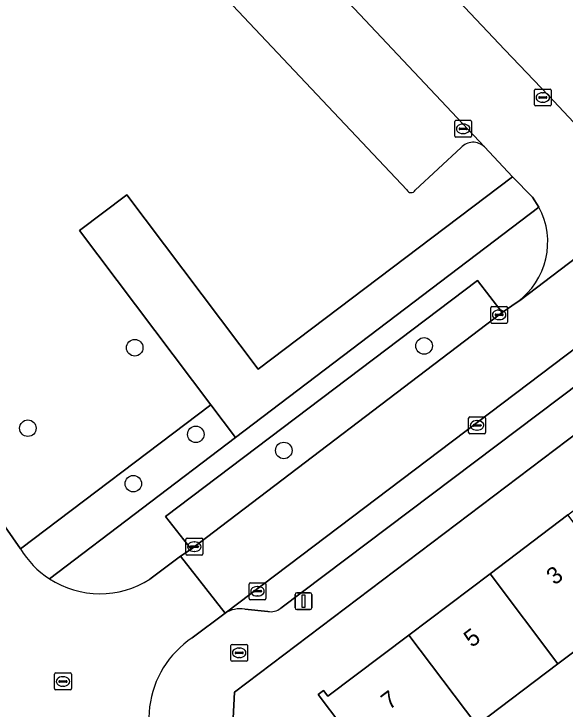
# Model space of a CAD drawing. Extents: x 157445 to 158888, y 383061 to 384688.
# Drawn here: x 158053.8 to 158086.4, y 383719.45 to 383760.53 of the extents above; entities that cross this region are included whole.
import ezdxf

# ---------------------------------------------------------------- set-up
doc = ezdxf.new("R2010")
doc.units = 0
for name, color, linetype in [('IMGEO_Boom', 7, 'Continuous'), ('IMGEO_Brandkraan', 7, 'Continuous'), ('IMGEO_Erf', 7, 'Continuous'), ('IMGEO_Groenvoorziening', 7, 'Continuous'), ('IMGEO_Haag', 7, 'Continuous'), ('IMGEO_Kolk', 7, 'Continuous'), ('IMGEO_Lichtmast', 7, 'Continuous'), ('IMGEO_Pand', 7, 'Continuous'), ('IMGEO_Pand_nummerreeks', 7, 'Continuous'), ('IMGEO_Parkeervlak_open', 7, 'Continuous'), ('IMGEO_Rijbaan_lokaal_open', 7, 'Continuous'), ('IMGEO_Rioolput', 7, 'Continuous'), ('IMGEO_Voetpad_open', 7, 'Continuous')]:
    doc.layers.add(name, color=color, linetype=linetype)

msp = doc.modelspace()

# ---------------------------------------------------------------- linework, layer by layer
at = {"layer": 'IMGEO_Boom'}
for centre in [(158078.06, 383740.909), (158060.943, 383740.801), (158054.623, 383736.045), (158064.556, 383735.683), (158069.761, 383734.731), (158060.859, 383732.766)]:
    msp.add_circle(centre, 0.489, dxfattribs=at)
at = {"layer": 'IMGEO_Brandkraan'}
for p, q in [((158066.698, 383723.272), (158067.55, 383723.272)), ((158066.623, 383722.346), (158066.623, 383723.198)), ((158067.111, 383723.052), (158067.136, 383723.052)), ((158067.624, 383723.198), (158067.624, 383722.346)), ((158066.882, 383722.766), (158066.882, 383722.778)), ((158067.32, 383722.729), (158066.922, 383722.729)), ((158066.925, 383722.815), (158067.323, 383722.815)), ((158067.134, 383722.492), (158067.109, 383722.492)), ((158067.366, 383722.778), (158067.366, 383722.766)), ((158067.55, 383722.272), (158066.698, 383722.272))]:
    msp.add_line(p, q, dxfattribs=at)
for points in [[(158066.698, 383723.272), (158067.55, 383723.272)], [(158066.623, 383722.346), (158066.623, 383723.198)], [(158067.624, 383723.198), (158067.624, 383722.346)], [(158067.55, 383722.272), (158066.698, 383722.272)]]:
    msp.add_lwpolyline(points, dxfattribs=at)
for centre, radius, start, end in [((158066.7, 383723.196), 0.0765, 91.552, 178.448), ((158066.7, 383723.196), 0.0765, 91.552, 178.448), ((158067.548, 383723.196), 0.0765, 1.552, 88.448), ((158067.548, 383723.196), 0.0765, 1.552, 88.448), ((158066.922, 383722.775), 0.0403, 85.8775, 175.7526), ((158066.919, 383722.765), 0.0366, 178.938, 274.7102), ((158067.323, 383722.772), 0.043, 264.8664, 352.4533), ((158067.327, 383722.777), 0.0386, 1.7309, 96.639), ((158066.7, 383722.348), 0.0765, 181.552, 268.448), ((158066.7, 383722.348), 0.0765, 181.552, 268.448), ((158067.548, 383722.348), 0.0765, 271.552, 358.448), ((158067.548, 383722.348), 0.0765, 271.552, 358.448)]:
    msp.add_arc(centre, radius, start, end, dxfattribs=at)
for centre, major_axis, ratio, start_param, end_param in [((158067.11, 383722.772), (-0.387, 0.002), 0.722429, 4.712389, 7.853982), ((158067.135, 383722.772), (-0.39, 0.002), 0.717154, 1.570796, 4.712389)]:
    msp.add_ellipse(centre, major_axis=major_axis, ratio=ratio, start_param=start_param, end_param=end_param, dxfattribs=at)
at = {"layer": 'IMGEO_Erf'}
for points in [[(158060.03, 383782.536), (158082.832, 383758.412), (158085.424, 383755.713), (158088.408, 383752.514), (158088.915, 383752.071), (158105.231, 383764.526), (158106, 383767.404), (158102.476, 383772.768), (158100.515, 383775.638), (158094.613, 383784.183), (158087.372, 383794.797), (158083.723, 383800.172), (158081.57, 383803.343), (158055.225, 383841.708), (158054.299, 383841.496)], [(158073.195, 383718.462), (158071.797, 383720.314), (158072.106, 383720.547), (158072.365, 383720.203), (158077.158, 383723.821), (158081.962, 383727.447), (158086.563, 383730.921), (158091.326, 383734.516), (158091.085, 383734.835), (158091.36, 383735.043), (158089.464, 383737.55), (158066.847, 383720.445), (158066.656, 383716.599)], [(158097.388, 383717.341), (158095.503, 383719.92), (158099.684, 383722.976), (158095.675, 383728.928), (158095.245, 383729.11), (158090.579, 383725.588), (158085.977, 383722.114), (158081.173, 383718.488)]]:
    msp.add_lwpolyline(points, dxfattribs=at)
at = {"layer": 'IMGEO_Groenvoorziening'}
for points in [[(158077.034, 383750.137), (158055.091, 383773.378)], [(158049.577, 383735.566), (158050.411, 383734.403), (158053.278, 383730.209), (158054.183, 383728.916), (158065.451, 383737.43), (158057.675, 383747.724), (158060.468, 383749.834), (158068.244, 383739.54), (158083.295, 383750.911), (158081.628, 383752.672)], [(158080.245, 383752.627), (158077.533, 383750.108)], [(158055.893, 383727.151), (158066.907, 383735.503), (158065.451, 383737.43), (158054.183, 383728.916)]]:
    msp.add_lwpolyline(points, dxfattribs=at)
for points in [[(158068.244, 383739.54), (158060.468, 383749.834), (158057.675, 383747.724), (158065.451, 383737.43), (158066.907, 383735.503), (158084.855, 383749.114), (158084.478, 383749.7), (158083.295, 383750.911)], [(158081.224, 383744.78), (158062.766, 383730.823), (158064.288, 383728.906), (158082.685, 383742.884)]]:
    msp.add_lwpolyline(points, close=True, dxfattribs=at)
for centre, radius, start, end in [((158080.958, 383751.988), 0.957, 45.587, 138.1402), ((158077.291, 383750.247), 0.279, 203.1482, 330.1996), ((158058.89, 383731.765), 5.502, 211.1881, 236.9984)]:
    msp.add_arc(centre, radius, start, end, dxfattribs=at)
at = {"layer": 'IMGEO_Haag'}
msp.add_lwpolyline([(158055.893, 383727.151), (158066.907, 383735.503), (158065.451, 383737.43), (158054.183, 383728.916)], dxfattribs=at)
msp.add_arc((158058.89, 383731.765), 5.502, 211.1881, 236.9984, dxfattribs=at)
at = {"layer": 'IMGEO_Kolk'}
for p, q in [((158084.583, 383755.164), (158084.583, 383756.016)), ((158084.658, 383756.09), (158085.51, 383756.09)), ((158085.071, 383755.87), (158085.096, 383755.87)), ((158085.584, 383756.016), (158085.584, 383755.164)), ((158084.842, 383755.584), (158084.842, 383755.596)), ((158085.28, 383755.547), (158084.882, 383755.547)), ((158084.885, 383755.633), (158085.283, 383755.633)), ((158085.094, 383755.31), (158085.069, 383755.31)), ((158085.326, 383755.596), (158085.326, 383755.584)), ((158085.51, 383755.09), (158084.658, 383755.09)), ((158079.869, 383753.315), (158079.869, 383754.167)), ((158079.944, 383754.241), (158080.796, 383754.241)), ((158080.87, 383754.167), (158080.87, 383753.315)), ((158080.128, 383753.735), (158080.128, 383753.747)), ((158080.566, 383753.698), (158080.168, 383753.698)), ((158080.171, 383753.784), (158080.569, 383753.784)), ((158080.357, 383754.021), (158080.382, 383754.021)), ((158080.612, 383753.747), (158080.612, 383753.735)), ((158080.796, 383753.241), (158079.944, 383753.241)), ((158080.38, 383753.461), (158080.355, 383753.461)), ((158081.999, 383742.317), (158081.999, 383743.169)), ((158082.074, 383743.243), (158082.926, 383743.243)), ((158082.487, 383743.023), (158082.512, 383743.023)), ((158083, 383743.169), (158083, 383742.317)), ((158082.258, 383742.737), (158082.258, 383742.749)), ((158082.696, 383742.7), (158082.298, 383742.7)), ((158082.301, 383742.786), (158082.699, 383742.786)), ((158082.742, 383742.749), (158082.742, 383742.737)), ((158082.926, 383742.243), (158082.074, 383742.243)), ((158082.51, 383742.463), (158082.485, 383742.463)), ((158080.695, 383735.786), (158080.695, 383736.638)), ((158080.77, 383736.712), (158081.622, 383736.712)), ((158081.183, 383736.492), (158081.208, 383736.492)), ((158081.696, 383736.638), (158081.696, 383735.786)), ((158080.954, 383736.206), (158080.954, 383736.218)), ((158081.392, 383736.169), (158080.994, 383736.169)), ((158080.997, 383736.255), (158081.395, 383736.255)), ((158081.438, 383736.218), (158081.438, 383736.206)), ((158081.622, 383735.712), (158080.77, 383735.712)), ((158081.206, 383735.932), (158081.181, 383735.932)), ((158063.967, 383728.617), (158063.967, 383729.469)), ((158064.042, 383729.543), (158064.894, 383729.543)), ((158064.968, 383729.469), (158064.968, 383728.617)), ((158064.226, 383729.037), (158064.226, 383729.049)), ((158064.664, 383729), (158064.266, 383729)), ((158064.269, 383729.086), (158064.667, 383729.086)), ((158064.455, 383729.323), (158064.48, 383729.323)), ((158064.71, 383729.049), (158064.71, 383729.037)), ((158064.478, 383728.763), (158064.453, 383728.763)), ((158064.894, 383728.543), (158064.042, 383728.543)), ((158067.704, 383725.984), (158067.704, 383726.836)), ((158067.779, 383726.91), (158068.631, 383726.91)), ((158068.192, 383726.69), (158068.217, 383726.69)), ((158068.705, 383726.836), (158068.705, 383725.984)), ((158067.963, 383726.404), (158067.963, 383726.416)), ((158068.401, 383726.367), (158068.003, 383726.367)), ((158068.006, 383726.453), (158068.404, 383726.453)), ((158068.215, 383726.13), (158068.19, 383726.13)), ((158068.447, 383726.416), (158068.447, 383726.404)), ((158068.631, 383725.91), (158067.779, 383725.91))]:
    msp.add_line(p, q, dxfattribs=at)
for points in [[(158084.583, 383755.164), (158084.583, 383756.016)], [(158084.658, 383756.09), (158085.51, 383756.09)], [(158085.584, 383756.016), (158085.584, 383755.164)], [(158085.51, 383755.09), (158084.658, 383755.09)], [(158079.869, 383753.315), (158079.869, 383754.167)], [(158079.944, 383754.241), (158080.796, 383754.241)], [(158080.87, 383754.167), (158080.87, 383753.315)], [(158080.796, 383753.241), (158079.944, 383753.241)], [(158081.999, 383742.317), (158081.999, 383743.169)], [(158082.074, 383743.243), (158082.926, 383743.243)], [(158083, 383743.169), (158083, 383742.317)], [(158082.926, 383742.243), (158082.074, 383742.243)], [(158080.695, 383735.786), (158080.695, 383736.638)], [(158080.77, 383736.712), (158081.622, 383736.712)], [(158081.696, 383736.638), (158081.696, 383735.786)], [(158081.622, 383735.712), (158080.77, 383735.712)], [(158063.967, 383728.617), (158063.967, 383729.469)], [(158064.042, 383729.543), (158064.894, 383729.543)], [(158064.968, 383729.469), (158064.968, 383728.617)], [(158064.894, 383728.543), (158064.042, 383728.543)], [(158067.704, 383725.984), (158067.704, 383726.836)], [(158067.779, 383726.91), (158068.631, 383726.91)], [(158068.705, 383726.836), (158068.705, 383725.984)], [(158068.631, 383725.91), (158067.779, 383725.91)]]:
    msp.add_lwpolyline(points, dxfattribs=at)
for centre, radius, start, end in [((158084.66, 383756.014), 0.0765, 91.552, 178.448), ((158084.66, 383756.014), 0.0765, 91.552, 178.448), ((158085.508, 383756.014), 0.0765, 1.552, 88.448), ((158085.508, 383756.014), 0.0765, 1.552, 88.448), ((158084.882, 383755.593), 0.0403, 85.8775, 175.7526), ((158084.879, 383755.583), 0.0366, 178.938, 274.7102), ((158085.283, 383755.59), 0.043, 264.8664, 352.4533), ((158085.287, 383755.595), 0.0386, 1.7309, 96.639), ((158084.66, 383755.166), 0.0765, 181.552, 268.448), ((158084.66, 383755.166), 0.0765, 181.552, 268.448), ((158085.508, 383755.166), 0.0765, 271.552, 358.448), ((158085.508, 383755.166), 0.0765, 271.552, 358.448), ((158079.946, 383754.165), 0.0765, 91.552, 178.448), ((158079.946, 383754.165), 0.0765, 91.552, 178.448), ((158080.794, 383754.165), 0.0765, 1.552, 88.448), ((158080.794, 383754.165), 0.0765, 1.552, 88.448), ((158080.168, 383753.744), 0.0403, 85.8775, 175.7526), ((158080.165, 383753.734), 0.0366, 178.938, 274.7102), ((158080.569, 383753.741), 0.043, 264.8664, 352.4533), ((158080.573, 383753.746), 0.0386, 1.7309, 96.639), ((158079.946, 383753.317), 0.0765, 181.552, 268.448), ((158079.946, 383753.317), 0.0765, 181.552, 268.448), ((158080.794, 383753.317), 0.0765, 271.552, 358.448), ((158080.794, 383753.317), 0.0765, 271.552, 358.448), ((158082.076, 383743.167), 0.0765, 91.552, 178.448), ((158082.076, 383743.167), 0.0765, 91.552, 178.448), ((158082.924, 383743.167), 0.0765, 1.552, 88.448), ((158082.924, 383743.167), 0.0765, 1.552, 88.448), ((158082.298, 383742.746), 0.0403, 85.8775, 175.7526), ((158082.295, 383742.736), 0.0366, 178.938, 274.7102), ((158082.699, 383742.743), 0.043, 264.8664, 352.4533), ((158082.703, 383742.748), 0.0386, 1.7309, 96.639), ((158082.076, 383742.319), 0.0765, 181.552, 268.448), ((158082.076, 383742.319), 0.0765, 181.552, 268.448), ((158082.924, 383742.319), 0.0765, 271.552, 358.448), ((158082.924, 383742.319), 0.0765, 271.552, 358.448), ((158080.772, 383736.636), 0.0765, 91.552, 178.448), ((158080.772, 383736.636), 0.0765, 91.552, 178.448), ((158081.62, 383736.636), 0.0765, 1.552, 88.448), ((158081.62, 383736.636), 0.0765, 1.552, 88.448), ((158080.994, 383736.215), 0.0403, 85.8775, 175.7526), ((158080.991, 383736.205), 0.0366, 178.938, 274.7102), ((158081.395, 383736.212), 0.043, 264.8664, 352.4533), ((158081.399, 383736.217), 0.0386, 1.7309, 96.639), ((158080.772, 383735.788), 0.0765, 181.552, 268.448), ((158080.772, 383735.788), 0.0765, 181.552, 268.448), ((158081.62, 383735.788), 0.0765, 271.552, 358.448), ((158081.62, 383735.788), 0.0765, 271.552, 358.448), ((158064.044, 383729.467), 0.0765, 91.552, 178.448), ((158064.044, 383729.467), 0.0765, 91.552, 178.448), ((158064.892, 383729.467), 0.0765, 1.552, 88.448), ((158064.892, 383729.467), 0.0765, 1.552, 88.448), ((158064.266, 383729.046), 0.0403, 85.8775, 175.7526), ((158064.263, 383729.036), 0.0366, 178.938, 274.7102), ((158064.667, 383729.043), 0.043, 264.8664, 352.4533), ((158064.671, 383729.048), 0.0386, 1.7309, 96.639), ((158064.044, 383728.619), 0.0765, 181.552, 268.448), ((158064.044, 383728.619), 0.0765, 181.552, 268.448), ((158064.892, 383728.619), 0.0765, 271.552, 358.448), ((158064.892, 383728.619), 0.0765, 271.552, 358.448), ((158067.781, 383726.834), 0.0765, 91.552, 178.448), ((158067.781, 383726.834), 0.0765, 91.552, 178.448), ((158068.629, 383726.834), 0.0765, 1.552, 88.448), ((158068.629, 383726.834), 0.0765, 1.552, 88.448), ((158068.003, 383726.413), 0.0403, 85.8775, 175.7526), ((158068, 383726.403), 0.0366, 178.938, 274.7102), ((158068.404, 383726.41), 0.043, 264.8664, 352.4533), ((158068.408, 383726.415), 0.0386, 1.7309, 96.639), ((158067.781, 383725.986), 0.0765, 181.552, 268.448), ((158067.781, 383725.986), 0.0765, 181.552, 268.448), ((158068.629, 383725.986), 0.0765, 271.552, 358.448), ((158068.629, 383725.986), 0.0765, 271.552, 358.448)]:
    msp.add_arc(centre, radius, start, end, dxfattribs=at)
for centre, major_axis, ratio, start_param, end_param in [((158085.07, 383755.59), (-0.387, 0.002), 0.722429, 4.712389, 7.853982), ((158085.095, 383755.59), (-0.39, 0.002), 0.717154, 1.570796, 4.712389), ((158080.356, 383753.741), (-0.387, 0.002), 0.722429, 4.712389, 7.853982), ((158080.381, 383753.741), (-0.39, 0.002), 0.717154, 1.570796, 4.712389), ((158082.486, 383742.743), (-0.387, 0.002), 0.722429, 4.712389, 7.853982), ((158082.511, 383742.743), (-0.39, 0.002), 0.717154, 1.570796, 4.712389), ((158081.182, 383736.212), (-0.387, 0.002), 0.722429, 4.712389, 7.853982), ((158081.207, 383736.212), (-0.39, 0.002), 0.717154, 1.570796, 4.712389), ((158064.454, 383729.043), (-0.387, 0.002), 0.722429, 4.712389, 7.853982), ((158064.479, 383729.043), (-0.39, 0.002), 0.717154, 1.570796, 4.712389), ((158068.191, 383726.41), (-0.387, 0.002), 0.722429, 4.712389, 7.853982), ((158068.216, 383726.41), (-0.39, 0.002), 0.717154, 1.570796, 4.712389)]:
    msp.add_ellipse(centre, major_axis=major_axis, ratio=ratio, start_param=start_param, end_param=end_param, dxfattribs=at)
at = {"layer": 'IMGEO_Lichtmast'}
for p, q in [((158070.426, 383725.423), (158070.426, 383726.223)), ((158070.426, 383726.223), (158070.426, 383725.423)), ((158070.526, 383726.323), (158071.316, 383726.323)), ((158071.316, 383726.323), (158070.526, 383726.323)), ((158071.416, 383726.223), (158071.416, 383725.423)), ((158071.416, 383725.423), (158071.416, 383726.223)), ((158071.316, 383725.323), (158070.526, 383725.323)), ((158070.526, 383725.323), (158071.316, 383725.323))]:
    msp.add_line(p, q, dxfattribs=at)
msp.add_lwpolyline([(158070.846, 383726.198), (158070.996, 383726.198), (158070.996, 383725.448), (158070.846, 383725.448), (158070.846, 383726.198)], dxfattribs=at)
for centre, start, end in [((158070.526, 383726.223), 90, 180), ((158070.526, 383726.223), 90, 180), ((158071.316, 383726.223), 0, 90), ((158071.316, 383726.223), 360, 90), ((158070.526, 383725.423), 180, 270), ((158070.526, 383725.423), 180, 270), ((158071.316, 383725.423), 270, 0), ((158071.316, 383725.423), 270, 0)]:
    msp.add_arc(centre, 0.1, start, end, dxfattribs=at)
at = {"layer": 'IMGEO_Pand'}
for points in [[(158085.977, 383722.114), (158090.579, 383725.588), (158086.563, 383730.921), (158081.962, 383727.447)], [(158085.977, 383722.114), (158081.962, 383727.447), (158077.158, 383723.821), (158081.173, 383718.488)], [(158081.173, 383718.488), (158077.158, 383723.821), (158072.365, 383720.203), (158072.106, 383720.547), (158071.797, 383720.314), (158073.195, 383718.462), (158070.408, 383716.358), (158074.328, 383711.165), (158077.455, 383713.526), (158076.419, 383714.899)]]:
    msp.add_lwpolyline(points, close=True, dxfattribs=at)
at = {"layer": 'IMGEO_Parkeervlak_open'}
for points in [[(158081.628, 383752.672), (158058.523, 383777.195), (158057.685, 383777.853)], [(158055.091, 383773.378), (158077.034, 383750.137)], [(158107.361, 383756.16), (158066.3, 383725.122)], [(158069.58, 383725.405), (158088.649, 383739.769), (158093.392, 383743.4), (158106.233, 383753.094)], [(158077.533, 383750.108), (158080.245, 383752.627)], [(158067.449, 383725.348), (158068.819, 383725.216)]]:
    msp.add_lwpolyline(points, dxfattribs=at)
for centre, radius, start, end in [((158080.958, 383751.988), 0.957, 45.587, 138.1402), ((158077.291, 383750.247), 0.279, 203.1482, 330.1996), ((158067.17, 383723.73), 1.642, 80.2324, 122.0228), ((158068.983, 383726.182), 0.98, 260.3614, 307.5339)]:
    msp.add_arc(centre, radius, start, end, dxfattribs=at)
at = {"layer": 'IMGEO_Rijbaan_lokaal_open'}
for points in [[(158088.915, 383752.071), (158088.408, 383752.514), (158085.424, 383755.713), (158082.832, 383758.412), (158060.03, 383782.536)], [(158057.685, 383777.853), (158058.523, 383777.195), (158081.628, 383752.672), (158083.295, 383750.911), (158084.478, 383749.7), (158084.855, 383749.114)], [(158105.878, 383760.387), (158095.009, 383752.167), (158094.906, 383752.087), (158094.755, 383751.957), (158083.715, 383743.6), (158083.557, 383743.502), (158082.685, 383742.884), (158064.288, 383728.906), (158063.651, 383728.486), (158066.3, 383725.122), (158107.361, 383756.16)], [(158083.557, 383743.502), (158083.715, 383743.6), (158094.755, 383751.957), (158094.906, 383752.087)], [(158054.183, 383728.916), (158053.278, 383730.209), (158049.287, 383727.567), (158050.211, 383726.152)], [(158064.34, 383723.652), (158066.3, 383725.122), (158063.651, 383728.486), (158061.846, 383727.123)]]:
    msp.add_lwpolyline(points, dxfattribs=at)
for centre, radius, start, end in [((158081.006, 383747.048), 4.369, 305.7327, 28.2214), ((158058.89, 383731.765), 5.502, 211.1881, 236.9984), ((158058.891, 383731.768), 5.505, 237.0026, 302.4584), ((158067.516, 383718.875), 5.736, 123.6171, 222.4461)]:
    msp.add_arc(centre, radius, start, end, dxfattribs=at)
at = {"layer": 'IMGEO_Rioolput'}
for p, q in [((158056.195, 383720.654), (158056.195, 383721.506)), ((158056.27, 383721.58), (158057.122, 383721.58)), ((158056.683, 383721.36), (158056.708, 383721.36)), ((158057.196, 383721.506), (158057.196, 383720.654)), ((158056.454, 383721.074), (158056.454, 383721.086)), ((158056.892, 383721.037), (158056.494, 383721.037)), ((158056.497, 383721.123), (158056.895, 383721.123)), ((158056.706, 383720.8), (158056.681, 383720.8)), ((158056.938, 383721.086), (158056.938, 383721.074)), ((158057.122, 383720.58), (158056.27, 383720.58))]:
    msp.add_line(p, q, dxfattribs=at)
for points in [[(158056.195, 383720.654), (158056.195, 383721.506)], [(158056.27, 383721.58), (158057.122, 383721.58)], [(158057.196, 383721.506), (158057.196, 383720.654)], [(158057.122, 383720.58), (158056.27, 383720.58)]]:
    msp.add_lwpolyline(points, dxfattribs=at)
for centre, radius, start, end in [((158056.272, 383721.504), 0.0765, 91.552, 178.448), ((158056.272, 383721.504), 0.0765, 91.552, 178.448), ((158057.12, 383721.504), 0.0765, 1.552, 88.448), ((158057.12, 383721.504), 0.0765, 1.552, 88.448), ((158056.494, 383721.083), 0.0403, 85.8775, 175.7526), ((158056.491, 383721.073), 0.0366, 178.938, 274.7102), ((158056.895, 383721.08), 0.043, 264.8664, 352.4533), ((158056.899, 383721.085), 0.0386, 1.7309, 96.639), ((158056.272, 383720.656), 0.0765, 181.552, 268.448), ((158056.272, 383720.656), 0.0765, 181.552, 268.448), ((158057.12, 383720.656), 0.0765, 271.552, 358.448), ((158057.12, 383720.656), 0.0765, 271.552, 358.448)]:
    msp.add_arc(centre, radius, start, end, dxfattribs=at)
for centre, major_axis, ratio, start_param, end_param in [((158056.682, 383721.08), (-0.387, 0.002), 0.722429, 4.712389, 7.853982), ((158056.707, 383721.08), (-0.39, 0.002), 0.717154, 1.570796, 4.712389)]:
    msp.add_ellipse(centre, major_axis=major_axis, ratio=ratio, start_param=start_param, end_param=end_param, dxfattribs=at)
at = {"layer": 'IMGEO_Voetpad_open'}
for points in [[(158106.233, 383753.094), (158093.392, 383743.4), (158094.078, 383742.533), (158089.331, 383738.905), (158088.649, 383739.769), (158069.58, 383725.405)], [(158084.855, 383749.114), (158066.907, 383735.503), (158055.893, 383727.151)], [(158061.846, 383727.123), (158063.651, 383728.486), (158064.288, 383728.906), (158062.766, 383730.823), (158081.224, 383744.78), (158082.685, 383742.884), (158083.557, 383743.502)], [(158068.01, 383712.506), (158071.914, 383708.233), (158072.279, 383707.764), (158074.736, 383705.455), (158074.94, 383705.32), (158075.155, 383705.203), (158075.379, 383705.107), (158075.612, 383705.03), (158075.85, 383704.975), (158076.092, 383704.941), (158076.336, 383704.929), (158076.581, 383704.939), (158076.823, 383704.971), (158077.062, 383705.024), (158077.295, 383705.098), (158077.52, 383705.193), (158077.584, 383705.224), (158074.025, 383709.017), (158072.237, 383710.535), (158066.656, 383716.599), (158066.847, 383720.445), (158089.464, 383737.55)], [(158068.819, 383725.216), (158067.449, 383725.348)], [(158066.3, 383725.122), (158064.34, 383723.652)]]:
    msp.add_lwpolyline(points, dxfattribs=at)
for centre, radius, start, end in [((158081.006, 383747.048), 4.369, 305.7327, 28.2214), ((158058.891, 383731.768), 5.505, 237.0026, 302.4584), ((158067.17, 383723.73), 1.642, 80.2324, 122.0228), ((158068.983, 383726.182), 0.98, 260.3614, 307.5339), ((158067.516, 383718.875), 5.736, 123.6171, 222.4461)]:
    msp.add_arc(centre, radius, start, end, dxfattribs=at)

# ---------------------------------------------------------------- texts
at = {"layer": 'IMGEO_Pand_nummerreeks'}
for s, p in [('3', (158085.776, 383726.734)), ('5', (158080.885, 383723.052)), ('7', (158075.995, 383719.369))]:
    msp.add_text(s, height=1, rotation=36.9761, dxfattribs=at).set_placement(p)

doc.saveas('drawing.dxf')
